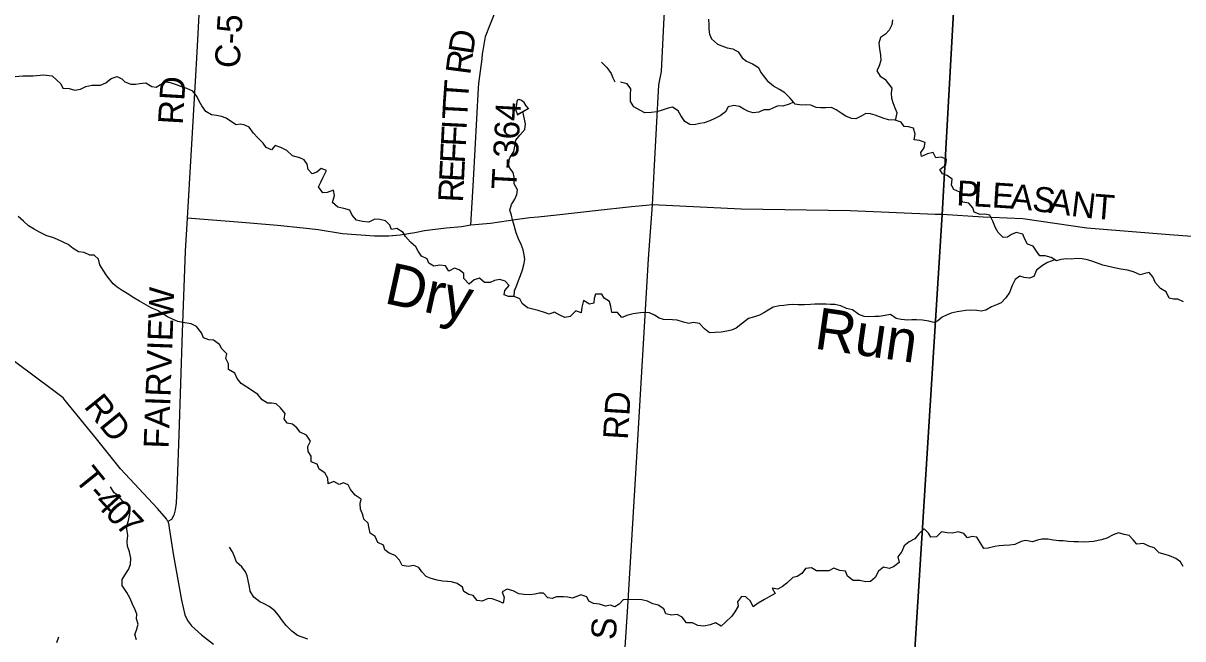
# Model space of a CAD drawing. Extents: x 1759416 to 2214760, y 252598 to 1116833.
# Drawn here: x 1944422 to 1958374, y 858381 to 865784 of the extents above; entities that cross this region are included whole.
import ezdxf

# ---------------------------------------------------------------- set-up
doc = ezdxf.new("R2010")
doc.units = 0
for name, color, linetype in [('GM_X_County_Road', 7, 'Continuous'), ('GM_X_County_Road_Text', 7, 'Continuous'), ('GM_X_Minor_Lake', 7, 'Continuous'), ('GM_X_Minor_River', 7, 'Continuous'), ('GM_X_Minor_River_Text', 7, 'Continuous'), ('GM_X_Township', 7, 'Continuous'), ('GM_X_Township_Road', 7, 'Continuous'), ('GM_X_Township_Road_Text', 7, 'Continuous'), ('GM_X_Township_ROW', 7, 'Continuous')]:
    doc.layers.add(name, color=color, linetype=linetype)

msp = doc.modelspace()

# ---------------------------------------------------------------- linework, layer by layer
at = {"layer": 'GM_X_County_Road'}
msp.add_lwpolyline([(1946559, 866342), (1946509, 865435), (1946489, 865082), (1946394, 863438), (1946372, 863041), (1946335, 862070), (1946293, 860833), (1946273, 860281), (1946263, 860013), (1946251, 859932), (1946235, 859868), (1946205, 859816), (1946161, 859790), (1946171, 859772), (1946179, 859714), (1946224, 859403), (1946328, 858847), (1946368, 858669), (1946398, 858599), (1946446, 858538), (1946566, 858430), (1946713, 858318)], dxfattribs=at)
at = {"layer": 'GM_X_Minor_Lake'}
for points in [[(1950501, 864760), (1950473, 864792), (1950448, 864829), (1950416, 864853), (1950390, 864868), (1950364, 864860), (1950357, 864814), (1950353, 864774), (1950350, 864740), (1950370, 864683)], [(1950501, 864760), (1950369, 864684)], [(1950370, 864683), (1950501, 864760)]]:
    msp.add_lwpolyline(points, dxfattribs=at)
at = {"layer": 'GM_X_Minor_River'}
for points in [[(1952669, 865833), (1952670, 865761), (1952671, 865711), (1952678, 865654), (1952703, 865596), (1952776, 865533), (1952828, 865510), (1952892, 865487), (1952958, 865476), (1953023, 865441), (1953072, 865366), (1953124, 865327), (1953197, 865296), (1953269, 865251), (1953298, 865190), (1953379, 865082)], [(1954879, 865826), (1954872, 865764), (1954841, 865702), (1954798, 865651), (1954735, 865610), (1954716, 865544), (1954725, 865475), (1954738, 865401), (1954739, 865337), (1954720, 865273), (1954693, 865211), (1954732, 865146), (1954795, 865107)], [(1951380, 865314), (1951444, 865250), (1951497, 865180), (1951518, 865127), (1951541, 865077)], [(1944202, 865133), (1944278, 865138), (1944419, 865150), (1944543, 865150), (1944666, 865162), (1944772, 865150), (1944874, 865054)], [(1944874, 865054), (1944900, 865002), (1944974, 864997), (1945042, 864980), (1945110, 864991), (1945176, 865024), (1945246, 865037), (1945303, 865040), (1945353, 865040), (1945417, 865067), (1945482, 865118), (1945552, 865143)], [(1945552, 865143), (1945607, 865115), (1945649, 865076)], [(1945719, 865047), (1945649, 865076)], [(1950816, 862307), (1950749, 862284), (1950692, 862305), (1950618, 862330), (1950552, 862345), (1950488, 862360), (1950427, 862415), (1950396, 862469), (1950330, 862498), (1950262, 862497), (1950210, 862518), (1950215, 862570), (1950268, 862629), (1950222, 862682), (1950155, 862701), (1950094, 862690), (1950042, 862666), (1949972, 862667), (1949913, 862718), (1949846, 862697), (1949786, 862646), (1949725, 862715), (1949723, 862773), (1949666, 862816), (1949612, 862837), (1949542, 862801), (1949502, 862866), (1949436, 862873), (1949364, 862862), (1949301, 862897), (1949281, 862949), (1949214, 862982), (1949173, 863043), (1949147, 863094), (1949082, 863151), (1949023, 863218), (1948995, 863268), (1948916, 863315), (1948852, 863302), (1948833, 863356), (1948779, 863407), (1948713, 863422), (1948651, 863427), (1948579, 863392), (1948505, 863399), (1948433, 863414), (1948378, 863475), (1948353, 863537), (1948281, 863554), (1948207, 863573), (1948142, 863628), (1948167, 863710), (1948154, 863775), (1948079, 863746), (1948027, 863742), (1947976, 863815), (1948001, 863871), (1948032, 863931), (1948069, 864012), (1948005, 864037), (1947955, 863994), (1947898, 863973), (1947851, 864025), (1947838, 864088), (1947802, 864142), (1947749, 864163), (1947663, 864190), (1947594, 864255), (1947520, 864289), (1947454, 864314), (1947408, 864262), (1947346, 864291), (1947307, 864342), (1947244, 864405), (1947192, 864463), (1947141, 864532), (1947089, 864557), (1947036, 864568), (1946985, 864562), (1946916, 864604), (1946864, 864640), (1946809, 864663), (1946749, 864672), (1946689, 864683), (1946619, 864724), (1946570, 864789), (1946537, 864847), (1946514, 864900), (1946464, 864965), (1946391, 865000), (1946317, 865023), (1946265, 865041), (1946194, 865068), (1946124, 865075), (1946073, 865044), (1946021, 865011), (1945969, 865017), (1945897, 865062), (1945825, 865055), (1945773, 865048), (1945719, 865047)], [(1953688, 864836), (1953639, 864810), (1953561, 864785), (1953507, 864792), (1953449, 864765), (1953398, 864741), (1953332, 864742), (1953272, 864715), (1953206, 864708), (1953148, 864722), (1953094, 864751), (1953041, 864784), (1952971, 864793), (1952905, 864778), (1952872, 864720), (1952809, 864669), (1952745, 864638), (1952682, 864608), (1952614, 864587), (1952564, 864578), (1952493, 864563), (1952443, 864565), (1952384, 864602), (1952335, 864675), (1952301, 864732), (1952234, 864773), (1952182, 864763), (1952099, 864734), (1952045, 864717), (1951979, 864710), (1951903, 864707), (1951839, 864738), (1951768, 864779), (1951727, 864844), (1951730, 864924), (1951731, 864996), (1951689, 865055), (1951608, 865074)], [(1955993, 863487), (1955935, 863484), (1955864, 863511), (1955848, 863565), (1955801, 863620), (1955729, 863631), (1955690, 863686), (1955693, 863750), (1955617, 863785), (1955590, 863837), (1955599, 863907), (1955539, 863952), (1955482, 863971), (1955452, 864024), (1955523, 864079), (1955532, 864147), (1955468, 864172), (1955404, 864165), (1955371, 864229), (1955303, 864214), (1955230, 864181), (1955221, 864231), (1955260, 864285), (1955275, 864351), (1955207, 864374), (1955143, 864383), (1955152, 864451), (1955135, 864521), (1955073, 864536), (1955021, 864543), (1954984, 864593), (1954912, 864617), (1954832, 864622), (1954780, 864636), (1954724, 864659), (1954672, 864678), (1954615, 864695), (1954559, 864699), (1954504, 864664), (1954438, 864635), (1954388, 864638), (1954320, 864667), (1954262, 864701), (1954203, 864744), (1954147, 864769), (1954077, 864768), (1954015, 864767), (1953963, 864772), (1953897, 864799), (1953839, 864801), (1953785, 864800), (1953708, 864811), (1953650, 864884), (1953587, 864945), (1953522, 864986), (1953450, 865027), (1953379, 865082)], [(1954919, 864614), (1954937, 864708), (1954912, 864761), (1954889, 864827), (1954873, 864880), (1954868, 864946), (1954875, 865004), (1954795, 865107)], [(1950329, 862498), (1950333, 862564), (1950362, 862634), (1950383, 862688), (1950405, 862748), (1950430, 862816), (1950447, 862880), (1950456, 862944), (1950451, 863000), (1950436, 863060), (1950414, 863121), (1950383, 863191), (1950354, 863262), (1950328, 863352), (1950308, 863419), (1950295, 863475), (1950278, 863534), (1950295, 863604), (1950336, 863667), (1950359, 863723), (1950367, 863779), (1950328, 863854), (1950329, 863934), (1950318, 863988), (1950277, 864041), (1950254, 864105), (1950281, 864173), (1950326, 864241), (1950339, 864325), (1950349, 864377), (1950398, 864438), (1950459, 864504), (1950466, 864574), (1950435, 864722)], [(1946861, 861751), (1946872, 861809), (1946811, 861866), (1946782, 861920), (1946712, 861971), (1946656, 861976), (1946589, 862001), (1946565, 862059), (1946508, 862138), (1946443, 862169), (1946343, 862185), (1946281, 862198), (1946219, 862224), (1946156, 862251), (1946090, 862296), (1946039, 862327), (1945963, 862360), (1945907, 862395), (1945822, 862442), (1945752, 862483), (1945671, 862533), (1945611, 862570), (1945554, 862610), (1945503, 862651), (1945426, 862746), (1945383, 862813), (1945345, 862880), (1945328, 862948), (1945275, 862993), (1945223, 862996), (1945155, 863025), (1945085, 863036), (1945022, 863073), (1944964, 863122), (1944903, 863151), (1944835, 863182), (1944779, 863206), (1944704, 863227), (1944618, 863271), (1944555, 863306), (1944485, 863347), (1944426, 863404), (1944362, 863461)], [(1958381, 862432), (1958314, 862467), (1958263, 862464), (1958210, 862478), (1958173, 862553), (1958105, 862594), (1958044, 862663), (1958015, 862734), (1957968, 862785), (1957917, 862775), (1957859, 862758), (1957780, 862795), (1957710, 862812), (1957630, 862827), (1957570, 862838), (1957514, 862849), (1957462, 862862), (1957410, 862876), (1957291, 862918), (1957229, 862939), (1957163, 862952), (1957091, 862953), (1957037, 862945), (1956979, 862950), (1956905, 862943), (1956853, 862928), (1956789, 862965), (1956719, 862988), (1956653, 862985), (1956612, 863043), (1956575, 863102), (1956507, 863127), (1956472, 863186), (1956449, 863246), (1956369, 863267), (1956314, 863242), (1956264, 863211), (1956212, 863207), (1956151, 863268), (1956121, 863323), (1956088, 863403), (1956053, 863476), (1955993, 863487)], [(1956833, 862939), (1956744, 862907), (1956686, 862870), (1956615, 862815), (1956580, 862739), (1956529, 862716), (1956464, 862725), (1956412, 862743), (1956355, 862700), (1956322, 862628), (1956287, 862544), (1956246, 862481), (1956187, 862423), (1956131, 862396), (1956072, 862371), (1956004, 862334), (1955948, 862322), (1955894, 862329), (1955818, 862334), (1955762, 862329), (1955657, 862314), (1955587, 862297), (1955537, 862278), (1955478, 862250), (1955428, 862205), (1955377, 862186), (1955318, 862201), (1955240, 862212), (1955170, 862217), (1955114, 862217), (1955064, 862214), (1954986, 862221), (1954926, 862234), (1954856, 862279), (1954792, 862270), (1954722, 862255), (1954668, 862255), (1954590, 862254), (1954540, 862255), (1954476, 862280), (1954401, 862335), (1954329, 862354), (1954259, 862385), (1954187, 862400), (1954135, 862401), (1954083, 862404), (1953945, 862405), (1953893, 862402), (1953821, 862397), (1953745, 862398), (1953683, 862403), (1953631, 862396), (1953575, 862388), (1953521, 862385), (1953444, 862368), (1953384, 862333), (1953331, 862301), (1953281, 862274), (1953221, 862253), (1953150, 862232), (1953078, 862176), (1953001, 862117), (1952942, 862094), (1952886, 862081), (1952818, 862068), (1952748, 862065), (1952678, 862059), (1952620, 862110), (1952557, 862173), (1952481, 862186), (1952429, 862171), (1952365, 862188), (1952291, 862211), (1952232, 862218), (1952125, 862219), (1952074, 862238), (1952018, 862271), (1951956, 862302), (1951880, 862305), (1951816, 862298), (1951762, 862290), (1951696, 862271), (1951625, 862244), (1951574, 862305), (1951502, 862304), (1951491, 862378), (1951476, 862437), (1951412, 862476), (1951383, 862526), (1951307, 862525), (1951290, 862473), (1951288, 862417), (1951235, 862404), (1951164, 862451), (1951145, 862369), (1951136, 862301), (1951070, 862324), (1951001, 862258), (1950937, 862243), (1950877, 862274), (1950816, 862307)], [(1951642, 858849), (1951593, 858797), (1951541, 858766), (1951489, 858784), (1951427, 858775), (1951357, 858798), (1951285, 858807), (1951227, 858834), (1951204, 858885), (1951132, 858908), (1951082, 858888), (1951028, 858869), (1950976, 858880), (1950924, 858886), (1950840, 858887), (1950787, 858866), (1950735, 858875), (1950682, 858930), (1950630, 858930), (1950580, 858917), (1950512, 858910), (1950448, 858913), (1950386, 858920), (1950318, 858957), (1950246, 858976), (1950186, 858944), (1950209, 858878), (1950198, 858810), (1950133, 858837), (1950065, 858862), (1950015, 858864), (1949944, 858833), (1949882, 858840), (1949837, 858903), (1949785, 858914), (1949722, 858949), (1949708, 859001), (1949645, 859044), (1949575, 859065), (1949525, 859068), (1949467, 859074), (1949401, 859087), (1949332, 859106), (1949270, 859129), (1949219, 859186), (1949183, 859239), (1949122, 859261), (1949053, 859252), (1948983, 859261), (1948950, 859326), (1948899, 859383), (1948823, 859412), (1948772, 859449), (1948757, 859505), (1948689, 859540), (1948656, 859613), (1948598, 859652), (1948585, 859708), (1948574, 859770), (1948521, 859821), (1948507, 859873), (1948478, 859940), (1948477, 860008), (1948488, 860060), (1948416, 860109), (1948361, 860178), (1948332, 860231), (1948276, 860257), (1948224, 860238), (1948161, 860273), (1948090, 860246), (1948085, 860312), (1948050, 860375), (1947984, 860420), (1947959, 860480), (1947887, 860509), (1947888, 860578), (1947849, 860632), (1947848, 860694), (1947879, 860756), (1947832, 860831), (1947756, 860864), (1947715, 860919), (1947661, 860960), (1947598, 860975), (1947560, 861027), (1947575, 861089), (1947518, 861160), (1947467, 861205), (1947415, 861216), (1947361, 861216), (1947297, 861253), (1947244, 861320), (1947182, 861361), (1947113, 861406), (1947046, 861451), (1946996, 861510), (1946967, 861577), (1946892, 861618), (1946891, 861686), (1946861, 861751)], [(1945783, 858368), (1945766, 858432), (1945785, 858484), (1945804, 858556), (1945784, 858620), (1945789, 858675), (1945770, 858729), (1945735, 858796), (1945708, 858866), (1945667, 858939), (1945612, 859020), (1945611, 859092), (1945645, 859146), (1945688, 859213), (1945713, 859275), (1945718, 859351), (1945699, 859428), (1945678, 859494), (1945671, 859551), (1945680, 859625), (1945667, 859703), (1945674, 859753), (1945688, 859805), (1945705, 859885), (1945708, 859937), (1945677, 859996), (1945621, 860030), (1945566, 860105), (1945515, 860138), (1945470, 860207)], [(1957537, 859630), (1957458, 859589), (1957394, 859570), (1957299, 859549), (1957249, 859545), (1957197, 859544), (1957119, 859547), (1957061, 859548), (1956999, 859551), (1956935, 859560), (1956881, 859558), (1956819, 859565), (1956749, 859580), (1956677, 859577), (1956625, 859568), (1956565, 859547), (1956487, 859564), (1956429, 859550), (1956352, 859515), (1956294, 859506), (1956216, 859501), (1956164, 859500), (1956112, 859492), (1956033, 859472), (1955979, 859468), (1955934, 859539), (1955895, 859604), (1955835, 859611), (1955783, 859595), (1955741, 859648), (1955670, 859669), (1955603, 859650), (1955539, 859657), (1955472, 859666), (1955411, 859608), (1955343, 859601), (1955313, 859652), (1955262, 859704), (1955199, 859643), (1955148, 859584), (1955082, 859548), (1955023, 859499), (1954992, 859431), (1954945, 859368), (1954962, 859299), (1954893, 859246), (1954839, 859227), (1954771, 859242), (1954711, 859196), (1954671, 859117), (1954615, 859071), (1954555, 859066), (1954487, 859081), (1954409, 859082), (1954341, 859135), (1954316, 859196), (1954248, 859201), (1954177, 859232), (1954116, 859198), (1954038, 859199), (1953966, 859198), (1953906, 859233), (1953834, 859226), (1953789, 859165), (1953735, 859129), (1953681, 859118), (1953610, 859051), (1953557, 859009), (1953503, 858978), (1953433, 858989), (1953468, 858926), (1953397, 858887), (1953341, 858852), (1953266, 858809), (1953204, 858765), (1953171, 858834), (1953117, 858887), (1953065, 858888), (1953016, 858824), (1953022, 858774), (1952985, 858706), (1952948, 858651), (1952873, 858581), (1952820, 858532), (1952753, 858573), (1952686, 858548), (1952612, 858533), (1952540, 858540), (1952473, 858573), (1952403, 858574), (1952349, 858641), (1952292, 858671), (1952220, 858664), (1952154, 858679), (1952131, 858742), (1952061, 858785), (1951999, 858800), (1951934, 858835), (1951864, 858850), (1951692, 858852), (1951642, 858849)], [(1958378, 859249), (1958345, 859306), (1958291, 859345), (1958214, 859380), (1958160, 859393), (1958088, 859414), (1958031, 859475), (1957965, 859494), (1957900, 859525), (1957819, 859520), (1957776, 859570), (1957729, 859625), (1957667, 859634), (1957601, 859655), (1957537, 859630)], [(1947847, 858378), (1947779, 858399), (1947723, 858422), (1947654, 858473), (1947587, 858542), (1947543, 858595), (1947492, 858666), (1947451, 858716), (1947380, 858771), (1947322, 858802), (1947270, 858827), (1947197, 858882), (1947154, 858953), (1947145, 859007), (1947130, 859082), (1947116, 859136), (1947097, 859186), (1947054, 859247), (1946987, 859304), (1946963, 859369), (1946940, 859425), (1946903, 859484)], [(1944826, 858335), (1944849, 858404)]]:
    msp.add_lwpolyline(points, dxfattribs=at)
at = {"layer": 'GM_X_Township'}
for points in [[(1958782, 852319), (1955561, 852513), (1954815, 852558), (1954824, 853243), (1954819, 853377), (1954834, 853587), (1954857, 853953), (1954934, 854794), (1954965, 855237), (1955089, 857295), (1955479, 863482), (1955719, 867780), (1956031, 874198), (1956242, 879261), (1964933, 878929)], [(1955719, 867780), (1955479, 863482), (1955089, 857295), (1954965, 855237), (1954934, 854794), (1954857, 853953), (1954834, 853587), (1954819, 853377), (1954824, 853243), (1954815, 852558), (1952245, 852636), (1948542, 852934), (1942395, 853325), (1938291, 853555), (1932926, 853843), (1930979, 853969), (1927658, 854184), (1927777, 856135), (1927907, 858279), (1927988, 859624), (1928189, 862861), (1928314, 865105), (1928341, 865325), (1928849, 873883)]]:
    msp.add_lwpolyline(points, dxfattribs=at)
at = {"layer": 'GM_X_Township_Road'}
for points in [[(1951995, 863598), (1952012, 863999), (1952070, 865044), (1952100, 865204), (1952135, 865854), (1952146, 866009), (1952152, 866039), (1952173, 866077), (1952227, 866131), (1952265, 866175), (1952282, 866211), (1952307, 866343), (1952365, 866981), (1952396, 867392)], [(1949806, 863355), (1949839, 863896), (1949898, 865001), (1949905, 865059), (1949942, 865355), (1949949, 865415)], [(1955396, 863485), (1954373, 863527), (1953060, 863548), (1951995, 863598), (1951917, 863592), (1951739, 863575), (1951305, 863528), (1950843, 863474), (1950617, 863453), (1950516, 863445), (1950368, 863425), (1950043, 863375), (1949806, 863355), (1949697, 863336), (1949513, 863318), (1949348, 863300), (1949248, 863286), (1949133, 863264), (1948958, 863233), (1948820, 863223), (1948648, 863222), (1948264, 863251), (1947970, 863298), (1947792, 863321), (1947482, 863352), (1947006, 863390), (1946394, 863438)], [(1953099, 856631), (1952856, 856653), (1952668, 856658), (1952508, 856694), (1952434, 856694), (1952364, 856718), (1952269, 856800), (1952150, 856903), (1952027, 857014), (1951970, 857089), (1951800, 857359), (1951643, 857584), (1951632, 857625), (1951628, 857721), (1951695, 858771), (1951804, 860568), (1951944, 862949), (1951995, 863598)], [(1955971, 863453), (1955479, 863482), (1955396, 863485)], [(1964945, 862814), (1964190, 862865), (1963549, 862908), (1963237, 862923), (1963032, 862890), (1961443, 862998), (1959538, 863140), (1959242, 863162), (1958212, 863240), (1957219, 863319), (1956449, 863430), (1956074, 863447), (1955971, 863453)], [(1946161, 859790), (1946145, 859824), (1946039, 859946), (1945594, 860426), (1945304, 860784), (1944925, 861246), (1944901, 861278), (1944871, 861304), (1944775, 861376), (1944124, 861855)]]:
    msp.add_lwpolyline(points, dxfattribs=at)
at = {"layer": 'GM_X_Township_ROW'}
msp.add_lwpolyline([(1949949, 865415), (1949955, 865457), (1949982, 865624), (1950043, 865778), (1950102, 865916), (1950175, 866016), (1950256, 866118), (1950345, 866278), (1950396, 866404), (1950406, 866621), (1950445, 867090), (1950455, 867113), (1950471, 867180), (1950468, 867219), (1950423, 867297)], dxfattribs=at)

# ---------------------------------------------------------------- texts
at = {"layer": 'GM_X_County_Road_Text'}
for s, rotation, p in [('C-50', 86.5738, (1947024, 865237)), ('RD', 86.5467, (1946342, 864558)), ('FAIRVIEW', 87.8995, (1946170, 860665))]:
    msp.add_text(s, height=300, rotation=rotation, dxfattribs=at).set_placement(p)
at = {"layer": 'GM_X_Minor_River_Text'}
for s, rotation, p in [('Dry', 347.6062, (1948752, 862421)), ('Run', 351.8034, (1953929, 861873))]:
    msp.add_text(s, height=500, rotation=rotation, dxfattribs=at).set_placement(p)
at = {"layer": 'GM_X_Township_Road_Text'}
for s, rotation, p in [('D', 81.1605, (1949832, 865397)), ('R', 82.5085, (1949800, 865155)), ('T', 85.8478, (1949774, 864844)), ('T', 87.0072, (1949762, 864621)), ('T-364', 86.9141, (1950354, 863779)), ('F', 87.0829, (1949746, 864296)), ('I', 87.0858, (1949756, 864498)), ('F', 87.0814, (1949735, 864094)), ('E', 87.0845, (1949724, 863870)), ('R', 87.0832, (1949712, 863624)), ('P', 356.5769, (1955645, 863595)), ('L', 356.5797, (1955847, 863583)), ('E', 356.3977, (1956071, 863570)), ('A', 354.608, (1956292, 863556)), ('S', 352.3947, (1956552, 863531)), ('A', 351.923, (1956752, 863505)), ('N', 353.186, (1957021, 863467)), ('T', 355.6221, (1957297, 863434)), ('RD', 309.0466, (1945143, 861171)), ('RD', 86.5467, (1951697, 860770)), ('T', 308.8271, (1945029, 860301)), ('-', 311.8109, (1945180, 860113)), ('4', 312.6643, (1945266, 860018)), ('0', 313.429, (1945394, 859879)), ('7', 313.6091, (1945522, 859744)), ('S', 86.496, (1951551, 858363))]:
    msp.add_text(s, height=300, rotation=rotation, dxfattribs=at).set_placement(p)

doc.saveas('drawing.dxf')
